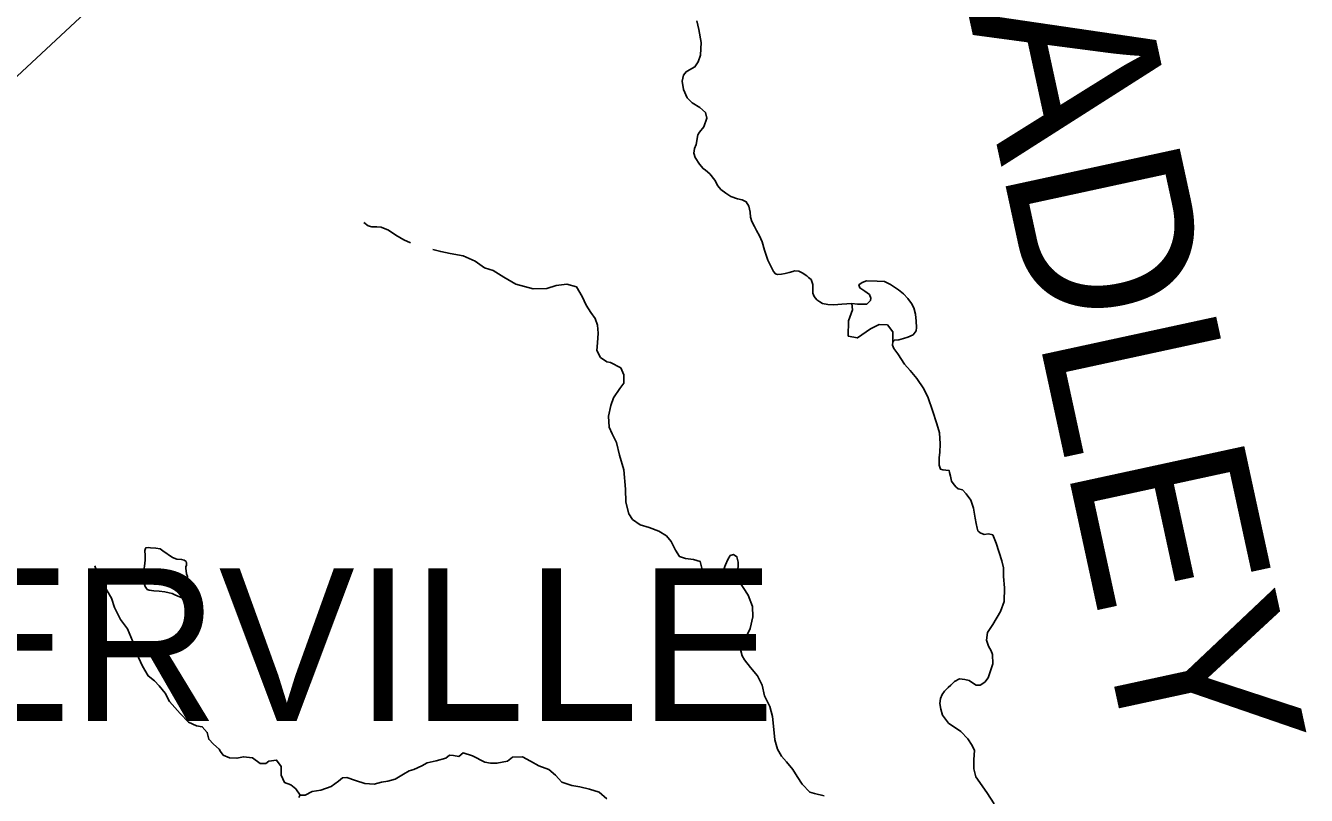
# Model space of a CAD drawing. Extents: x -492261 to -432772, y 1441225 to 1452922.
# Drawn here: x -459293.9 to -459161, y 1452175.9 to 1452255.8 of the extents above; entities that cross this region are included whole.
import ezdxf

# ---------------------------------------------------------------- set-up
doc = ezdxf.new("R2010")
doc.units = 0
doc.layers.add('Default', color=7, linetype='Continuous')

msp = doc.modelspace()

# ---------------------------------------------------------------- linework, layer by layer
at = {"layer": 'Default'}
for points in [[(-459221.71, 1452318.16), (-459242.98, 1452298.09), (-459269.16, 1452274.43), (-459295.78, 1452249.64), (-459319.14, 1452228.64), (-459329.9, 1452219.2), (-459334.11, 1452215.19), (-459337.54, 1452212.18), (-459340.8, 1452210.05), (-459344.46, 1452208.39), (-459348.3, 1452206.64), (-459352.94, 1452205.06), (-459360.16, 1452203.32), (-459383.85, 1452196.8), (-459420.85, 1452185.59)], [(-459224.27, 1452256.33), (-459224.04, 1452255.4), (-459223.81, 1452254.07), (-459223.89, 1452252.75), (-459224.13, 1452252.07), (-459224.46, 1452251.54), (-459225.01, 1452251.24), (-459225.38, 1452251.04), (-459225.65, 1452250.67), (-459225.8, 1452250.04), (-459225.65, 1452249.19), (-459225.28, 1452248.34), (-459224.75, 1452247.79), (-459223.95, 1452247.34), (-459223.38, 1452246.79), (-459223.23, 1452246.21), (-459223.52, 1452245.31), (-459224, 1452244.76), (-459224.17, 1452244.48), (-459224.32, 1452243.48), (-459224.52, 1452243.08), (-459224.57, 1452242.58), (-459224.42, 1452242.15), (-459223.97, 1452241.43), (-459223.62, 1452240.98), (-459223.37, 1452240.83), (-459222.92, 1452240.43), (-459222.39, 1452239.78), (-459222.07, 1452239.2), (-459221.77, 1452238.8), (-459221.27, 1452238.45), (-459221.14, 1452238.35), (-459220.72, 1452238.1), (-459220.04, 1452237.85), (-459219.57, 1452237.73), (-459219.14, 1452237.53), (-459218.87, 1452237.1), (-459218.74, 1452236.48), (-459218.69, 1452235.93), (-459218.54, 1452235.48), (-459218.27, 1452234.98), (-459218.07, 1452234.55), (-459217.77, 1452234.02), (-459217.49, 1452233.4), (-459217.24, 1452232.52), (-459216.89, 1452231.47), (-459216.54, 1452230.8), (-459216.31, 1452230.3), (-459216.11, 1452230.07), (-459215.89, 1452230), (-459215.49, 1452230.02), (-459215.09, 1452230.1), (-459214.69, 1452230.2), (-459214.32, 1452230.32), (-459214.12, 1452230.37), (-459213.67, 1452230.35), (-459213.32, 1452230.17), (-459212.85, 1452229.87), (-459212.67, 1452229.7), (-459212.42, 1452229.47), (-459212.32, 1452229.27), (-459212.22, 1452228.95), (-459212.24, 1452228.5), (-459212.22, 1452228.05), (-459212.09, 1452227.7), (-459211.82, 1452227.37), (-459211.52, 1452227.15), (-459211.22, 1452227), (-459210.67, 1452226.87), (-459210.05, 1452226.85), (-459209.22, 1452226.93), (-459208.2, 1452226.98), (-459207.58, 1452226.9), (-459206.63, 1452226.93), (-459206.26, 1452227.3), (-459206.23, 1452227.53), (-459206.36, 1452227.91), (-459206.83, 1452228.26), (-459207.36, 1452228.61), (-459207.46, 1452228.91), (-459207.11, 1452229.16), (-459206.68, 1452229.33), (-459205.54, 1452229.31)], [(-459224.27, 1452256.33), (-459224.04, 1452255.4), (-459223.81, 1452254.07), (-459223.89, 1452252.75), (-459224.13, 1452252.07), (-459224.46, 1452251.54), (-459225.01, 1452251.24), (-459225.38, 1452251.04), (-459225.65, 1452250.67), (-459225.8, 1452250.04), (-459225.65, 1452249.19), (-459225.28, 1452248.34), (-459224.75, 1452247.79), (-459223.95, 1452247.34), (-459223.38, 1452246.79), (-459223.23, 1452246.21), (-459223.52, 1452245.31), (-459224, 1452244.76), (-459224.17, 1452244.48), (-459224.32, 1452243.48), (-459224.52, 1452243.08), (-459224.57, 1452242.58), (-459224.42, 1452242.15), (-459223.97, 1452241.43), (-459223.62, 1452240.98), (-459223.37, 1452240.83), (-459222.92, 1452240.43), (-459222.39, 1452239.78), (-459222.07, 1452239.2), (-459221.77, 1452238.8), (-459221.27, 1452238.45), (-459221.14, 1452238.35), (-459220.72, 1452238.1), (-459220.04, 1452237.85), (-459219.57, 1452237.73), (-459219.14, 1452237.53), (-459218.87, 1452237.1), (-459218.74, 1452236.48), (-459218.69, 1452235.93), (-459218.54, 1452235.48), (-459218.27, 1452234.98), (-459218.07, 1452234.55), (-459217.77, 1452234.02), (-459217.49, 1452233.4), (-459217.24, 1452232.52), (-459216.89, 1452231.47), (-459216.54, 1452230.8), (-459216.31, 1452230.3), (-459216.11, 1452230.07), (-459215.89, 1452230), (-459215.49, 1452230.02), (-459215.09, 1452230.1), (-459214.69, 1452230.2), (-459214.32, 1452230.32), (-459214.12, 1452230.37), (-459213.67, 1452230.35), (-459213.32, 1452230.17), (-459212.85, 1452229.87), (-459212.67, 1452229.7), (-459212.42, 1452229.47), (-459212.32, 1452229.27), (-459212.22, 1452228.95), (-459212.24, 1452228.5), (-459212.22, 1452228.05), (-459212.09, 1452227.7), (-459211.82, 1452227.37), (-459211.52, 1452227.15), (-459211.22, 1452227), (-459210.67, 1452226.87), (-459210.05, 1452226.85), (-459209.22, 1452226.93), (-459208.2, 1452226.98), (-459207.58, 1452226.9), (-459206.63, 1452226.93), (-459206.26, 1452227.3), (-459206.23, 1452227.53), (-459206.36, 1452227.91), (-459206.83, 1452228.26), (-459207.36, 1452228.61), (-459207.46, 1452228.91), (-459207.11, 1452229.16), (-459206.68, 1452229.33), (-459205.54, 1452229.31)], [(-459258.81, 1452235.38), (-459258.36, 1452235.06), (-459257.97, 1452234.95), (-459257.47, 1452234.94), (-459257.02, 1452234.91), (-459256.23, 1452234.6), (-459255.47, 1452234.08), (-459254.65, 1452233.58), (-459253.96, 1452233.28)], [(-459251.65, 1452232.58), (-459250.83, 1452232.38), (-459249.85, 1452232.18), (-459248.5, 1452231.92), (-459247.27, 1452231.39), (-459246.3, 1452230.7), (-459245.4, 1452230.4), (-459244.29, 1452229.71), (-459243.02, 1452228.99), (-459241.23, 1452228.51), (-459239.83, 1452228.55), (-459238.85, 1452228.85), (-459237.74, 1452228.98), (-459236.75, 1452228.72), (-459236.16, 1452227.7), (-459235.74, 1452226.81), (-459235.24, 1452226.06), (-459234.82, 1452225.44), (-459234.55, 1452224.73), (-459234.49, 1452223.92), (-459234.55, 1452222.92), (-459234.64, 1452222.1), (-459234.25, 1452221.4), (-459233.61, 1452220.95), (-459233.23, 1452220.88), (-459232.16, 1452220.3), (-459231.83, 1452219.59), (-459231.83, 1452218.72), (-459232.24, 1452218.15), (-459232.91, 1452217.19), (-459233.19, 1452216.39), (-459233.41, 1452215.28), (-459233.36, 1452214.17), (-459233.05, 1452213.45), (-459232.6, 1452212.55), (-459232.28, 1452211.25), (-459231.84, 1452209.74), (-459231.67, 1452207.71), (-459231.63, 1452206.39), (-459231.31, 1452205.16), (-459230.94, 1452204.59), (-459230.14, 1452204.03), (-459229.2, 1452203.73), (-459228.21, 1452203.37), (-459227.41, 1452202.89), (-459226.91, 1452202.29), (-459226.47, 1452201.4), (-459226.06, 1452200.74), (-459225.43, 1452200.53), (-459224.61, 1452200.41), (-459223.92, 1452200.23), (-459223.76, 1452199.52), (-459223.94, 1452198.61), (-459223.5, 1452198.05), (-459222.87, 1452197.91), (-459222.09, 1452198.32), (-459221.56, 1452199.16), (-459221.28, 1452199.87), (-459221.06, 1452200.44), (-459220.79, 1452200.84), (-459220.45, 1452200.93), (-459220.11, 1452200.71), (-459219.97, 1452200.14), (-459220.02, 1452198.99), (-459219.96, 1452198.29), (-459219.47, 1452197.52), (-459218.94, 1452196.74), (-459218.5, 1452195.54), (-459218.44, 1452194.46), (-459218.72, 1452193.28), (-459219.06, 1452192.55), (-459219.56, 1452191.71), (-459219.74, 1452191.1), (-459219.57, 1452190.43), (-459219.33, 1452190), (-459218.68, 1452189.22), (-459217.97, 1452188.37), (-459217.47, 1452187.38), (-459217.26, 1452186.29), (-459216.7, 1452185.18), (-459216.42, 1452184.14), (-459216.28, 1452182.78), (-459216.16, 1452181.73), (-459215.88, 1452180.73), (-459215.48, 1452180.01), (-459214.95, 1452179.42), (-459214.3, 1452178.65), (-459213.87, 1452177.9), (-459213.33, 1452177.13), (-459212.55, 1452176.29), (-459212.07, 1452176.14)], [(-459205.54, 1452229.31), (-459204.81, 1452229.26), (-459204.19, 1452228.96), (-459203.36, 1452228.39), (-459202.81, 1452227.99), (-459202.36, 1452227.49), (-459201.99, 1452226.98), (-459201.74, 1452226.53), (-459201.59, 1452225.88), (-459201.51, 1452225.16), (-459201.46, 1452224.51), (-459201.51, 1452224.16), (-459201.83, 1452223.75), (-459202.38, 1452223.5), (-459202.81, 1452223.35), (-459203.3, 1452223.2), (-459203.78, 1452223.18), (-459203.93, 1452223), (-459203.98, 1452222.68), (-459203.83, 1452222.3), (-459203.43, 1452221.77), (-459202.73, 1452220.7), (-459202.13, 1452220.02), (-459201.43, 1452219.22), (-459200.7, 1452218.12), (-459200.28, 1452217.2), (-459199.82, 1452215.89), (-459199.37, 1452214.49), (-459199.1, 1452213.57), (-459199.02, 1452212.44), (-459199.04, 1452211.54), (-459199.12, 1452211.01), (-459199.12, 1452210.21), (-459198.99, 1452209.79), (-459198.74, 1452209.74), (-459198.44, 1452209.71), (-459198.09, 1452209.66), (-459198.04, 1452209.46), (-459197.94, 1452209.06), (-459197.87, 1452208.71), (-459197.84, 1452208.56), (-459197.67, 1452208.31), (-459197.39, 1452207.96), (-459197.17, 1452207.76), (-459196.97, 1452207.71), (-459196.69, 1452207.64), (-459196.34, 1452207.24), (-459195.84, 1452206.58), (-459195.57, 1452205.76), (-459195.39, 1452204.73), (-459195.29, 1452204.16), (-459195.19, 1452203.66), (-459195.11, 1452203.41), (-459194.89, 1452203.18), (-459194.46, 1452203.03), (-459194.02, 1452203.08), (-459193.57, 1452202.98), (-459193.22, 1452202.13), (-459192.61, 1452200.3), (-459192.44, 1452199.55), (-459192.44, 1452198.65), (-459192.36, 1452197.47), (-459192.38, 1452196.05), (-459192.75, 1452195.02), (-459193.55, 1452193.69), (-459194.12, 1452192.84), (-459194.22, 1452192.04), (-459194, 1452191.44), (-459193.72, 1452190.94), (-459193.59, 1452190.56), (-459193.57, 1452189.59), (-459194.04, 1452188.16), (-459194.39, 1452187.71), (-459194.86, 1452187.4), (-459195.29, 1452187.4), (-459195.56, 1452187.55), (-459196.03, 1452187.88), (-459196.48, 1452187.98), (-459197.01, 1452188.03), (-459197.53, 1452187.75), (-459197.93, 1452187.4), (-459198.2, 1452187.15), (-459198.58, 1452186.75), (-459198.83, 1452186.42), (-459199, 1452186), (-459199.05, 1452185.5), (-459198.95, 1452184.9), (-459198.77, 1452184.27), (-459198.15, 1452183.44), (-459196.87, 1452182.57), (-459196.17, 1452181.82), (-459195.7, 1452181.12), (-459195.47, 1452180.62), (-459195.52, 1452179.69), (-459195.52, 1452178.69), (-459195.32, 1452177.89), (-459194.19, 1452176.24), (-459193.42, 1452175.06)], [(-459205.54, 1452229.31), (-459204.81, 1452229.26), (-459204.19, 1452228.96), (-459203.36, 1452228.39), (-459202.81, 1452227.99), (-459202.36, 1452227.49), (-459201.99, 1452226.98), (-459201.74, 1452226.53), (-459201.59, 1452225.88), (-459201.51, 1452225.16), (-459201.46, 1452224.51), (-459201.51, 1452224.16), (-459201.83, 1452223.75), (-459202.38, 1452223.5), (-459202.81, 1452223.35), (-459203.3, 1452223.2), (-459203.78, 1452223.18), (-459203.93, 1452223), (-459203.98, 1452222.68), (-459203.83, 1452222.3), (-459203.43, 1452221.77), (-459202.73, 1452220.7), (-459202.13, 1452220.02), (-459201.43, 1452219.22), (-459200.7, 1452218.12), (-459200.28, 1452217.2), (-459199.82, 1452215.89), (-459199.37, 1452214.49), (-459199.1, 1452213.57), (-459199.02, 1452212.44), (-459199.04, 1452211.54), (-459199.12, 1452211.01), (-459199.12, 1452210.21), (-459198.99, 1452209.79), (-459198.74, 1452209.74), (-459198.44, 1452209.71), (-459198.09, 1452209.66), (-459198.04, 1452209.46), (-459197.94, 1452209.06), (-459197.87, 1452208.71), (-459197.84, 1452208.56), (-459197.67, 1452208.31), (-459197.39, 1452207.96), (-459197.17, 1452207.76), (-459196.97, 1452207.71), (-459196.69, 1452207.64), (-459196.34, 1452207.24), (-459195.84, 1452206.58), (-459195.57, 1452205.76), (-459195.39, 1452204.73), (-459195.29, 1452204.16), (-459195.19, 1452203.66), (-459195.11, 1452203.41), (-459194.89, 1452203.18), (-459194.46, 1452203.03), (-459194.02, 1452203.08), (-459193.57, 1452202.98), (-459193.22, 1452202.13), (-459192.61, 1452200.3), (-459192.44, 1452199.55), (-459192.44, 1452198.65), (-459192.36, 1452197.47), (-459192.38, 1452196.05), (-459192.75, 1452195.02), (-459193.55, 1452193.69), (-459194.12, 1452192.84), (-459194.22, 1452192.04), (-459194, 1452191.44), (-459193.72, 1452190.94), (-459193.59, 1452190.56), (-459193.57, 1452189.59), (-459194.04, 1452188.16), (-459194.39, 1452187.71), (-459194.86, 1452187.4), (-459195.29, 1452187.4), (-459195.56, 1452187.55), (-459196.03, 1452187.88), (-459196.48, 1452187.98), (-459197.01, 1452188.03), (-459197.53, 1452187.75), (-459197.93, 1452187.4), (-459198.2, 1452187.15), (-459198.58, 1452186.75), (-459198.83, 1452186.42), (-459199, 1452186), (-459199.05, 1452185.5), (-459198.95, 1452184.9), (-459198.77, 1452184.27), (-459198.15, 1452183.44), (-459196.87, 1452182.57), (-459196.17, 1452181.82), (-459195.7, 1452181.12), (-459195.47, 1452180.62), (-459195.52, 1452179.69), (-459195.52, 1452178.69), (-459195.32, 1452177.89), (-459194.19, 1452176.24), (-459193.42, 1452175.06)], [(-459208.2, 1452226.98), (-459208.1, 1452226.32), (-459208.52, 1452225.19), (-459208.55, 1452223.61), (-459207.6, 1452223.41), (-459206.25, 1452224.37), (-459205.36, 1452224.82), (-459204.49, 1452224.77), (-459203.92, 1452224.03), (-459203.93, 1452223)], [(-459277.23, 1452200.22), (-459277.43, 1452200.35), (-459277.7, 1452200.43), (-459278.2, 1452200.46), (-459278.64, 1452200.62), (-459279.65, 1452201.34), (-459279.93, 1452201.52), (-459280.36, 1452201.6), (-459280.92, 1452201.64), (-459281.15, 1452201.66), (-459281.4, 1452201.65), (-459281.44, 1452201.55), (-459281.51, 1452201.36), (-459281.47, 1452200.85), (-459281.47, 1452200.35), (-459281.54, 1452199.73), (-459281.67, 1452199.1), (-459281.7, 1452198.71), (-459281.69, 1452198.25), (-459281.5, 1452197.61), (-459281.27, 1452197.31), (-459281.07, 1452197.23), (-459280.58, 1452197.17), (-459280.04, 1452197.13), (-459279.43, 1452197.06), (-459279, 1452196.96), (-459278.7, 1452196.89), (-459278.41, 1452196.75), (-459277.93, 1452196.55), (-459277.57, 1452196.41), (-459277.4, 1452196.36), (-459277.32, 1452196.39), (-459277.1, 1452196.54), (-459277.05, 1452196.75), (-459276.99, 1452197.44), (-459276.97, 1452197.68), (-459276.95, 1452198.06), (-459277.05, 1452198.4), (-459277.1, 1452198.65), (-459277.18, 1452198.94), (-459277.27, 1452199.51), (-459277.26, 1452199.67), (-459277.2, 1452199.85), (-459277.19, 1452200.05), (-459277.23, 1452200.22)], [(-459286.71, 1452199.78), (-459286.4, 1452198.87), (-459285.87, 1452198), (-459285.43, 1452197.19), (-459284.99, 1452196.4), (-459284.65, 1452195.43), (-459284.03, 1452194.2), (-459283.31, 1452193.23), (-459282.79, 1452191.97), (-459282.38, 1452190.69), (-459281.76, 1452189.35), (-459281.17, 1452188.35), (-459280.5, 1452187.84), (-459280.03, 1452187.31), (-459279.4, 1452186.55), (-459278.96, 1452185.69), (-459277.85, 1452184.46), (-459277, 1452183.55), (-459276.15, 1452183.18), (-459275.57, 1452183.07), (-459275.04, 1452182.49), (-459274.88, 1452181.78), (-459274.39, 1452181.27), (-459273.81, 1452180.73), (-459273.67, 1452180.5), (-459273.39, 1452180.13), (-459272.73, 1452179.83), (-459271.97, 1452179.81), (-459271.3, 1452179.96), (-459270.35, 1452179.84), (-459269.57, 1452179.27), (-459268.98, 1452179.27), (-459268.65, 1452179.5), (-459267.85, 1452179.62), (-459267.37, 1452178.93), (-459267.38, 1452178.03), (-459267.04, 1452177.28), (-459266.39, 1452177.05), (-459265.84, 1452176.62), (-459265.39, 1452175.97), (-459264.88, 1452175.96), (-459264.15, 1452176.35), (-459263.27, 1452176.5), (-459262.18, 1452176.87), (-459261.44, 1452177.43), (-459261.01, 1452177.78), (-459260.55, 1452177.81), (-459259.65, 1452177.51), (-459258.71, 1452177.18), (-459257.74, 1452177.1), (-459256.97, 1452177.33), (-459256.31, 1452177.44), (-459255.54, 1452177.63), (-459254.7, 1452178.16), (-459254.1, 1452178.5), (-459253.6, 1452178.65), (-459252.78, 1452179.02), (-459252.25, 1452179.33), (-459251.29, 1452179.53), (-459250.29, 1452179.82), (-459249.91, 1452180.11), (-459249.49, 1452180.08), (-459248.96, 1452179.99), (-459248.51, 1452180.38), (-459247.52, 1452180.06), (-459246.24, 1452179.38), (-459245.67, 1452179.3), (-459245, 1452179.28), (-459243.91, 1452179.5), (-459243.37, 1452179.91), (-459242.35, 1452179.95), (-459241.53, 1452179.5)], [(-459241.53, 1452179.5), (-459240.65, 1452179), (-459239.62, 1452178.63), (-459238.93, 1452178.04), (-459238.28, 1452177.32), (-459237.24, 1452176.99), (-459236.41, 1452176.82), (-459235.38, 1452176.6), (-459234.38, 1452176.27), (-459233.6, 1452175.58)], [(-459265.41, 1452176), (-459265.53, 1452175.74)], [(-459212.07, 1452176.14), (-459211.05, 1452175.9)]]:
    msp.add_lwpolyline(points, dxfattribs=at)

# ---------------------------------------------------------------- texts
msp.add_text('BRADLEY', height=18.48, rotation=282.2358, dxfattribs=at).set_placement((-459203.43, 1452290.78))
msp.add_text('SUMMERVILLE', height=15.84, dxfattribs=at).set_placement((-459368, 1452183.68))

doc.saveas('drawing.dxf')
